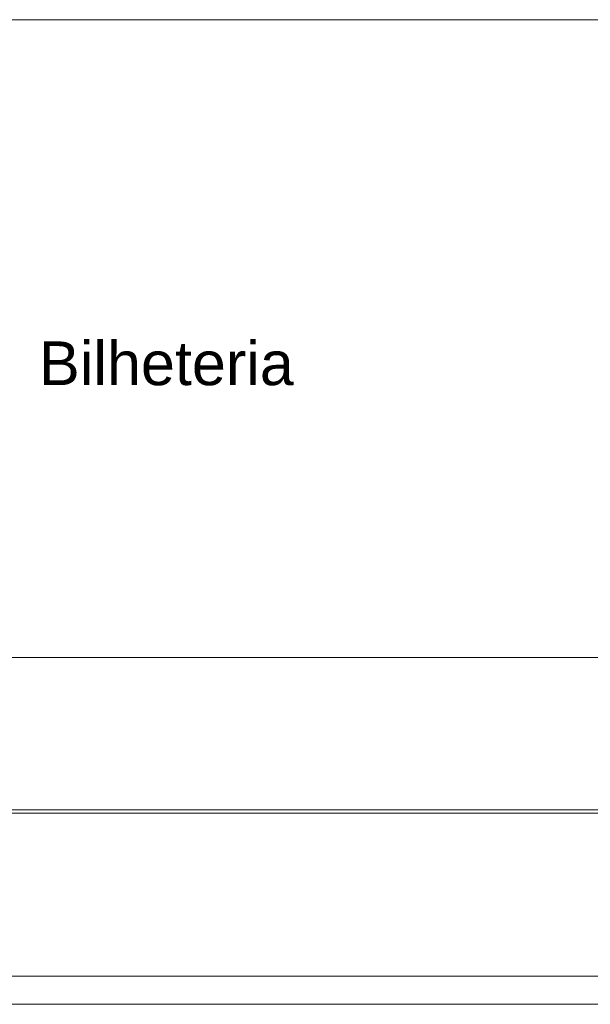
# Model space of a CAD drawing. Header units: millimetres. Extents: x 321 to 585, y -277 to 9.
# Tile 688 of 1056: x 347 to 350, y -33 to -28. Entities that reach past the tile are written whole.
import ezdxf

# ---------------------------------------------------------------- set-up
doc = ezdxf.new("R2010")
doc.units = ezdxf.units.MM
doc.header["$MEASUREMENT"] = 0
doc.linetypes.add('NULL', pattern=[0])
for name, color, linetype, lineweight in [('Ambiente-Textos', 251, 'Continuous', 5), ('IFC-Laje-Contorno', 134, 'Continuous', 5), ('IFC-Parede padrão-Contorno', 44, 'Continuous', 5), ('IFC-Parede-Contorno', 42, 'Continuous', 5)]:
    doc.layers.add(name, color=color, linetype=linetype, lineweight=lineweight)
doc.styles.add('Arial', font='arial.ttf')

msp = doc.modelspace()

# ---------------------------------------------------------------- linework, layer by layer
at = {"layer": 'IFC-Laje-Contorno', "color": 7, "lineweight": 5}
for p, q in [((344.0812, -27.9301), (351.4325, -27.9301)), ((344.2804, -31.2113), (351.4325, -31.2113)), ((344.2885, -31.2113), (351.4325, -31.2113)), ((344.8857, -32.0113), (351.4325, -32.0113)), ((344.2885, -32.8491), (351.7325, -32.8491))]:
    msp.add_line(p, q, dxfattribs=at)
at = {"layer": 'IFC-Parede padrão-Contorno', "color": 7, "lineweight": 5}
msp.add_line((344.2885, -27.9301), (350.9015, -27.9301), dxfattribs=at)
at = {"layer": 'IFC-Parede-Contorno', "color": 7, "lineweight": 5}
for p, q in [((344.2858, -31.9945), (350.3517, -31.9945)), ((344.2858, -32.9945), (350.3517, -32.9945))]:
    msp.add_line(p, q, dxfattribs=at)

# ---------------------------------------------------------------- texts
at = {"layer": 'Ambiente-Textos', "color": 7, "linetype": 'NULL', "lineweight": 5, "insert": (347.8591, -29.8131), "char_height": 0.225, "width": 2.680084, "attachment_point": 8, "line_spacing_factor": 0.9, "style": 'Arial'}
msp.add_mtext('Bilheteria', dxfattribs=at)

doc.saveas('drawing.dxf')
